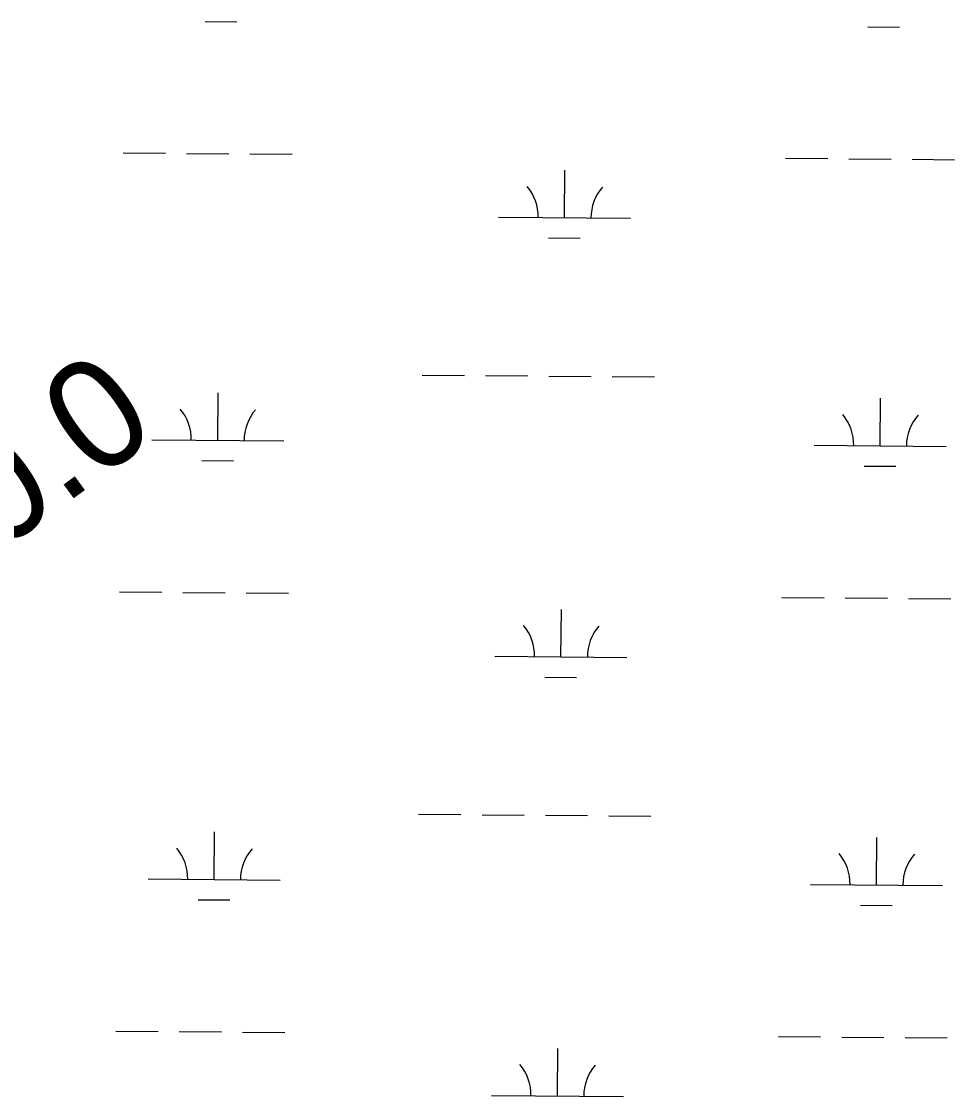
# Model space of a CAD drawing. Extents: x 3271442 to 3309282, y 752266 to 777610.
# Drawn here: x 3303090 to 3303797, y 758677 to 759491 of the extents above; entities that cross this region are included whole.
import ezdxf

# ---------------------------------------------------------------- set-up
doc = ezdxf.new("R2010")
doc.units = 0
doc.layers.add('V-RIVR-RANG-IDEN', color=7, linetype='Continuous')
doc.layers.add('V-WETL-SWMP', color=7, linetype='Continuous')

msp = doc.modelspace()

# ---------------------------------------------------------------- linework, layer by layer
at = {"layer": 'V-WETL-SWMP'}
for p, q in [((3303229.04, 759491.13), (3303253.04, 759490.93)), ((3303730.93, 759486.99), (3303754.93, 759486.79)), ((3303166.81, 759391.63), (3303198.81, 759391.37)), ((3303214.81, 759391.24), (3303246.81, 759390.97)), ((3303262.81, 759390.84), (3303294.81, 759390.58)), ((3303668.7, 759387.5), (3303700.7, 759387.24)), ((3303716.7, 759387.1), (3303748.7, 759386.84)), ((3303764.7, 759386.71), (3303796.7, 759386.45)), ((3303501.26, 759342.45), (3303501.56, 759378.45)), ((3303451.26, 759342.86), (3303551.26, 759342.04)), ((3303489.13, 759327.12), (3303513.13, 759326.92)), ((3303393.43, 759223.26), (3303425.43, 759223)), ((3303441.43, 759222.86), (3303473.43, 759222.6)), ((3303489.43, 759222.47), (3303521.43, 759222.21)), ((3303537.43, 759222.07), (3303569.42, 759221.81)), ((3303238.43, 759173.79), (3303238.72, 759209.79)), ((3303740.32, 759169.66), (3303740.61, 759205.66)), ((3303188.43, 759174.21), (3303288.42, 759173.38)), ((3303690.32, 759170.07), (3303790.31, 759169.25)), ((3303226.3, 759158.46), (3303250.3, 759158.26)), ((3303728.19, 759154.33), (3303752.19, 759154.13)), ((3303164.07, 759058.97), (3303196.07, 759058.71)), ((3303212.07, 759058.57), (3303244.07, 759058.31)), ((3303260.07, 759058.18), (3303292.07, 759057.92)), ((3303665.96, 759054.84), (3303697.96, 759054.57)), ((3303713.96, 759054.44), (3303745.96, 759054.18)), ((3303761.96, 759054.05), (3303793.96, 759053.78)), ((3303498.52, 759009.78), (3303498.82, 759045.78)), ((3303448.52, 759010.2), (3303548.52, 759009.37)), ((3303486.39, 758994.45), (3303510.39, 758994.25)), ((3303390.69, 758890.6), (3303422.69, 758890.33)), ((3303438.69, 758890.2), (3303470.69, 758889.94)), ((3303486.69, 758889.81), (3303518.69, 758889.54)), ((3303534.69, 758889.41), (3303566.68, 758889.15)), ((3303235.69, 758841.13), (3303235.98, 758877.13)), ((3303737.58, 758837), (3303737.87, 758872.99)), ((3303185.69, 758841.54), (3303285.68, 758840.72)), ((3303687.58, 758837.41), (3303787.57, 758836.58)), ((3303223.56, 758825.8), (3303247.56, 758825.6)), ((3303725.45, 758821.66), (3303749.45, 758821.47)), ((3303161.33, 758726.31), (3303193.33, 758726.04)), ((3303209.33, 758725.91), (3303241.33, 758725.65)), ((3303257.33, 758725.52), (3303289.33, 758725.25)), ((3303663.22, 758722.17), (3303695.22, 758721.91)), ((3303711.22, 758721.78), (3303743.22, 758721.51)), ((3303759.22, 758721.38), (3303791.22, 758721.12)), ((3303495.78, 758677.12), (3303496.08, 758713.12)), ((3303445.78, 758677.53), (3303545.78, 758676.71))]:
    msp.add_line(p, q, dxfattribs=at)
for centre, start, end in [((3303446.02, 759343.38), 358.75626, 40.29991), ((3303556.5, 759342.47), 138.75625, 180.29991), ((3303183.19, 759174.72), 358.75626, 40.29991), ((3303293.67, 759173.81), 138.75625, 180.29991), ((3303685.08, 759170.59), 358.75626, 40.29991), ((3303795.56, 759169.68), 138.75625, 180.29991), ((3303443.28, 759010.71), 358.75626, 40.29991), ((3303553.76, 759009.8), 138.75625, 180.29991), ((3303180.45, 758842.06), 358.75626, 40.29991), ((3303290.93, 758841.15), 138.75625, 180.29991), ((3303682.34, 758837.93), 358.75626, 40.29991), ((3303792.82, 758837.02), 138.75625, 180.29991), ((3303440.54, 758678.05), 358.75626, 40.29991), ((3303551.02, 758677.14), 138.75625, 180.29991)]:
    msp.add_arc(centre, 35.25, start, end, dxfattribs=at)

# ---------------------------------------------------------------- texts
at = {"layer": 'V-RIVR-RANG-IDEN'}
msp.add_text('R-142+50.0', height=83, rotation=36.18869, dxfattribs=at).set_placement((3302725.17, 758834.28))

doc.saveas('drawing.dxf')
